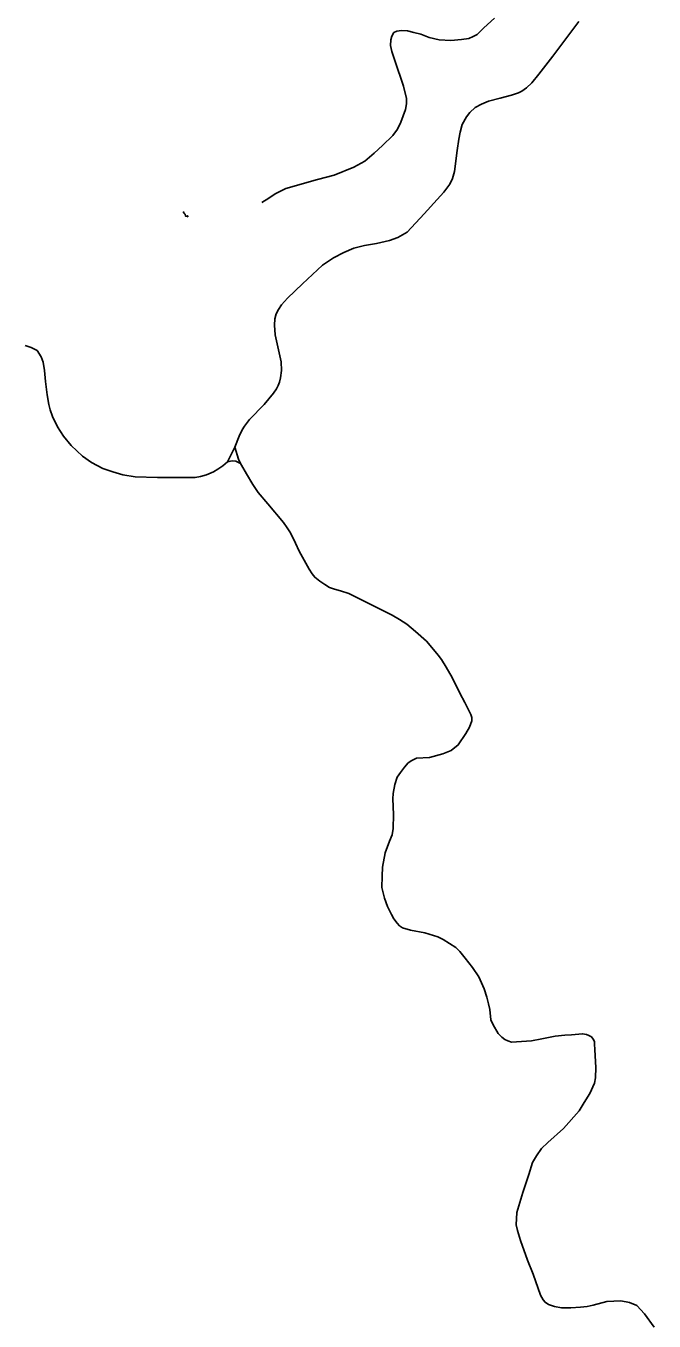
# Model space of a CAD drawing. Extents: x -789162 to -606354, y -1062736 to -945481.
# Drawn here: x -665082 to -662797, y -980635 to -975923 of the extents above; entities that cross this region are included whole.
import ezdxf

# ---------------------------------------------------------------- set-up
doc = ezdxf.new("R2010")
doc.units = 0
for name, color, linetype in [('_SIRSI VZTAHY_SILNICE I TRIDY_STAV', 7, 'Continuous'), ('_SIRSI VZTAHY_SILNICE III TRIDY_STAV', 7, 'Continuous'), ('_SIRSI VZTAHY_VTL PLYNOVOD', 7, 'Continuous')]:
    doc.layers.add(name, color=color, linetype=linetype)

msp = doc.modelspace()

# ---------------------------------------------------------------- linework, layer by layer
at = {"layer": '_SIRSI VZTAHY_SILNICE I TRIDY_STAV'}
for points in [[(-664321.6, -977456.2), (-664306.3, -977415.4), (-664295.5, -977392.6), (-664287.2, -977379.7), (-664268.7, -977355.6), (-664215.3, -977300.6), (-664180.7, -977259.5), (-664169.8, -977243.2), (-664164.4, -977231.6), (-664159.4, -977219.8), (-664155.3, -977203.6), (-664151.6, -977176.5), (-664153.7, -977146.1), (-664175.2, -977047), (-664178, -977012.6), (-664176, -976989.2), (-664171, -976970.9), (-664162.6, -976955.2), (-664151.6, -976938.4), (-664130, -976913.6), (-664075.9, -976861.8), (-664003.4, -976793.8), (-663962.4, -976766.9), (-663925.4, -976747.4), (-663888.8, -976731.7), (-663850, -976722.4), (-663807, -976715.1), (-663759.5, -976704.6), (-663729.1, -976693.2), (-663694.7, -976674.4), (-663632.6, -976606.7), (-663585.6, -976555.4), (-663561.8, -976528.3), (-663539.5, -976498.8), (-663530, -976478.9), (-663523.2, -976452.9), (-663513.5, -976376.6), (-663506.7, -976335.3), (-663502.2, -976310.6), (-663494.6, -976282.4), (-663479.4, -976254.2), (-663467.2, -976238.4), (-663447.2, -976220.7), (-663424.4, -976208.3), (-663399, -976197.5), (-663356.4, -976186.8), (-663315.8, -976175.8), (-663289.6, -976167.4), (-663278.5, -976161.3), (-663261.1, -976148.2), (-663241.6, -976130.4), (-663216.5, -976098.6), (-663165.4, -976033.6), (-663070.2, -975907.3)], [(-665083.9, -977085.7), (-665062.3, -977093), (-665041.1, -977104.8), (-665025.7, -977126.8), (-665018.6, -977147.2), (-665014.5, -977177.2), (-665010, -977217), (-665004.4, -977265.3), (-664997.6, -977301.1), (-664992.9, -977320.3), (-664984.6, -977344.1), (-664966.6, -977382.6), (-664945.3, -977416.3), (-664916.9, -977449.9), (-664875.8, -977488.2), (-664842.5, -977512.3), (-664801.9, -977533.5), (-664765.5, -977546.3), (-664728.9, -977556.8), (-664683.7, -977563.9), (-664603.3, -977566.6), (-664552.4, -977566.9), (-664498.9, -977566.2), (-664466.6, -977565.9), (-664446.7, -977562.8), (-664425.4, -977556.8), (-664398.9, -977545.9), (-664383.6, -977536.2), (-664364.9, -977523.9), (-664347.9, -977509.4)], [(-664347.9, -977509.4), (-664321.6, -977456.2)], [(-664321.6, -977456.2), (-664308.7, -977499.2), (-664301.5, -977515.4)], [(-664347.9, -977509.4), (-664330.9, -977505.6), (-664318.5, -977506.4), (-664301.5, -977515.4)], [(-664301.5, -977515.4), (-664298, -977521.2), (-664279.8, -977552.8), (-664256.1, -977591.9), (-664236.3, -977621), (-664202.2, -977662.2), (-664145.2, -977730.1), (-664131, -977749.4), (-664119, -977767.8), (-664101.2, -977805.7), (-664087.7, -977833.8), (-664051.5, -977899.4), (-664040.9, -977916.9), (-664031, -977929.2), (-664012.6, -977943.6), (-663994.1, -977955.7), (-663977.1, -977965.9), (-663959.2, -977972.5), (-663937.5, -977978.4), (-663907.7, -977988.1), (-663863, -978010.4), (-663802.7, -978040), (-663750, -978066.7), (-663722.4, -978082.3), (-663696.7, -978099.4), (-663664.6, -978126.2), (-663624.7, -978162.2), (-663611.2, -978177.2), (-663582.5, -978212.3), (-663570.3, -978228.8), (-663552.6, -978256.4), (-663531.8, -978293.8), (-663502.9, -978350.5), (-663485.2, -978384.8), (-663471.9, -978411.8), (-663463.4, -978428.9), (-663460.4, -978438.8), (-663460.1, -978451.7), (-663468.1, -978474.7), (-663482, -978497.8), (-663509.3, -978539), (-663535, -978559.3), (-663564.9, -978571.1), (-663613.2, -978584.5), (-663660.5, -978587.9), (-663678.6, -978595.9), (-663690.8, -978604.5), (-663705.2, -978619.9), (-663719.8, -978639.9), (-663730.8, -978656.9), (-663740.2, -978683.5), (-663746.1, -978715.4), (-663747.6, -978734.8), (-663744.9, -978791.8), (-663745.4, -978843.2), (-663749.5, -978866.4), (-663759.2, -978888.8), (-663775.4, -978932), (-663784.5, -978984.4), (-663786.1, -979017.1), (-663786.7, -979057.3), (-663777.5, -979096.9), (-663766.3, -979127.4), (-663752.3, -979155.8), (-663743.2, -979171.8), (-663731.7, -979187.7), (-663723.4, -979196.8), (-663712.3, -979204), (-663682.3, -979212.5), (-663631.1, -979222.9), (-663583.9, -979237), (-663563.6, -979247.4), (-663541.5, -979261.2), (-663518.4, -979276.4), (-663503, -979290.9), (-663483.8, -979314.5), (-663458, -979349.2), (-663434.5, -979382.4), (-663415.1, -979426.6), (-663405.6, -979456.2), (-663399.6, -979481.3), (-663394.1, -979501.6), (-663391, -979538.9), (-663381.7, -979557.8), (-663363.9, -979588.5), (-663350.3, -979601.8), (-663339.3, -979610.3), (-663329.4, -979616.1), (-663315.4, -979620.5), (-663243.3, -979615.8), (-663205.3, -979608.7), (-663156.6, -979598.8), (-663121.4, -979594.6), (-663096.9, -979594.1), (-663057, -979589.9), (-663043.3, -979592.4), (-663033.9, -979595.9), (-663024.9, -979601.5), (-663018, -979609.2), (-663013.6, -979617.7), (-663013.8, -979626.5), (-663012.5, -979647.9), (-663008.5, -979712.4), (-663009.7, -979750.5), (-663013.2, -979769.9), (-663030.4, -979807.7), (-663051.2, -979840.4), (-663068.9, -979869.9), (-663126.4, -979934.7), (-663183.1, -979985), (-663206.7, -980007.6), (-663224.3, -980034), (-663239, -980057.9), (-663252.9, -980102.4), (-663274.6, -980167.2), (-663296.1, -980240.4), (-663298.4, -980284.9), (-663294.3, -980305.6), (-663282.9, -980342.2), (-663257.3, -980414), (-663236.2, -980464.3), (-663209.6, -980541.4), (-663200.9, -980558), (-663193.2, -980566.7), (-663180.9, -980574.4), (-663159.2, -980581.6), (-663133.5, -980586.4), (-663099.5, -980586.8), (-663064.4, -980584.1), (-663040.5, -980582.2), (-663018.6, -980577.5), (-662969.3, -980564.5), (-662918.2, -980561.2), (-662886.7, -980567.1), (-662859.4, -980578.9), (-662831.5, -980608.9), (-662797, -980657.2)]]:
    msp.add_lwpolyline(points, dxfattribs=at)
at = {"layer": '_SIRSI VZTAHY_SILNICE III TRIDY_STAV'}
msp.add_lwpolyline([(-663377.3, -975894.9), (-663415.8, -975930.9), (-663440.7, -975954.3), (-663455, -975962.4), (-663471.1, -975969.1), (-663497.8, -975973.3), (-663536.3, -975976.7), (-663578.3, -975974.7), (-663614.5, -975965.6), (-663644.7, -975953.1), (-663670.5, -975947), (-663694.3, -975941.7), (-663715.5, -975940), (-663732.6, -975942.1), (-663743.1, -975947.9), (-663751, -975960.4), (-663754.5, -975974.1), (-663755.9, -975994.5), (-663751.3, -976016.1), (-663739.9, -976049.8), (-663707.9, -976143.2), (-663697, -976187.2), (-663697.5, -976207.3), (-663701.2, -976227.5), (-663718.6, -976274), (-663729.8, -976298.9), (-663747.4, -976322.4), (-663784.6, -976359), (-663815, -976386.7), (-663849.4, -976415.8), (-663888.9, -976437.3), (-663960.9, -976466.1), (-664021.6, -976482.8), (-664136.8, -976514.7), (-664174.7, -976534.3), (-664197.7, -976550.6), (-664224.1, -976565.5)], dxfattribs=at)
at = {"layer": '_SIRSI VZTAHY_VTL PLYNOVOD'}
for points in [[(-664508.5, -976601.7), (-664508.9, -976601.8)], [(-664508.5, -976601.7), (-664508.3, -976601.6), (-664508.4, -976601.3), (-664508.5, -976600.8), (-664508, -976600.6), (-664507.6, -976600.4), (-664507.5, -976600.7)], [(-664508.5, -976601.7), (-664508.3, -976602), (-664508.2, -976602.6), (-664508, -976603.3), (-664505.3, -976605.7), (-664505.2, -976605.8), (-664503.6, -976607.3), (-664502.3, -976608.5), (-664502.1, -976609.4), (-664501.3, -976614.3), (-664501.2, -976615), (-664500.8, -976615.9), (-664499, -976615.4), (-664498.3, -976615.2), (-664498, -976615.1), (-664494.1, -976614.1), (-664493.8, -976614.3), (-664493.8, -976614.4), (-664493.7, -976614.8), (-664493.7, -976615), (-664493.1, -976616.9), (-664493, -976617.2), (-664492.9, -976617.5), (-664493.7, -976617.7)]]:
    msp.add_lwpolyline(points, dxfattribs=at)

doc.saveas('drawing.dxf')
